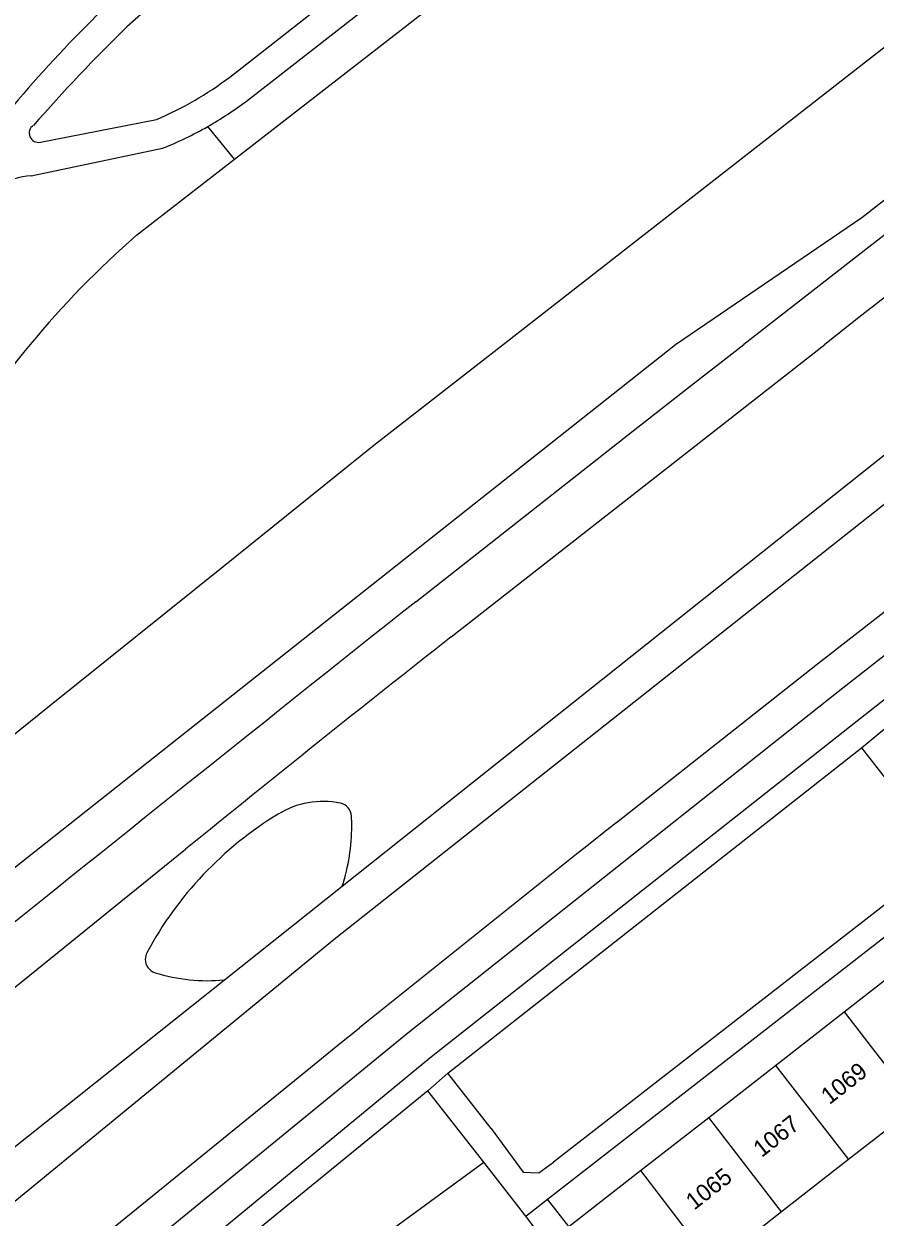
# Model space of a CAD drawing. Extents: x 194485 to 197793, y 468269 to 470822.
# Drawn here: x 196139.1 to 196199.8, y 470437.7 to 470522.9 of the extents above; entities that cross this region are included whole.
import ezdxf

# ---------------------------------------------------------------- set-up
doc = ezdxf.new("R2010")
doc.units = 0
for name, color, linetype in [('BGT grensvlak begroeid terreindeel', 7, 'Continuous'), ('BGT grensvlak begroeid terreindeel LR', 7, 'Continuous'), ('BGT grensvlak ondersteunend waterdeel LR', 7, 'Continuous'), ('BGT grensvlak pand op maaiveld', 7, 'Continuous'), ('BGT grensvlak pand op maaiveld LR', 7, 'Continuous'), ('BGT grensvlak waterdeel', 7, 'Continuous'), ('BGT grensvlak wegdeel', 7, 'Continuous'), ('BGT tekst huisnummerreeks', 7, 'Continuous')]:
    doc.layers.add(name, color=color, linetype=linetype)

msp = doc.modelspace()

# ---------------------------------------------------------------- linework, layer by layer
at = {"layer": 'BGT grensvlak begroeid terreindeel'}
for p, q in [((196153.376, 470454.676), (196161.779, 470461.363)), ((196154.927, 470429.305), (196171.871, 470441.658))]:
    msp.add_line(p, q, dxfattribs=at)
msp.add_lwpolyline([(196114.634, 470443.872), (196185.554, 470500), (196198.843, 470509.055), (196222.179, 470527.3), (196241.139, 470541.991)], dxfattribs=at)
for centre, radius, start, end in [((196160.42, 470461.258), 6.141, 78.45245, 121.43516), ((196161.45, 470466.296), 0.999, 2.80572, 78.52865), ((196170.652, 470444.4), 25.861, 121.29942, 151.83066), ((196149.455, 470465.68), 13.01, 359.91696, 2.93049), ((196148.713, 470465.652), 13.752, 341.82664, 0.03649), ((196148.743, 470456.136), 1.007, 151.9809, 180.00362), ((196148.736, 470456.137), 1, 180.05142, 252.54483), ((196152.138, 470466.932), 12.318, 252.51143, 275.76889)]:
    msp.add_arc(centre, radius, start, end, dxfattribs=at)
at = {"layer": 'BGT grensvlak begroeid terreindeel LR'}
msp.add_line((196127.123, 470433.788), (196153.376, 470454.676), dxfattribs=at)
msp.add_lwpolyline([(196161.779, 470461.363), (196210.338, 470500), (196211.288, 470500.737)], dxfattribs=at)
at = {"layer": 'BGT grensvlak ondersteunend waterdeel LR'}
msp.add_line((196154.089, 470513.214), (196152.193, 470515.547), dxfattribs=at)
at = {"layer": 'BGT grensvlak pand op maaiveld'}
for p, q in [((196197.585, 470452.393), (196202.487, 470456.219)), ((196192.686, 470448.571), (196197.585, 470452.393)), ((196187.923, 470444.854), (196192.686, 470448.571)), ((196202.766, 470445.663), (196197.884, 470441.846)), ((196183.065, 470441.064), (196187.923, 470444.854)), ((196197.884, 470441.846), (196193.116, 470438.117)), ((196177.946, 470437.069), (196183.065, 470441.064)), ((196193.116, 470438.117), (196188.23, 470434.296))]:
    msp.add_line(p, q, dxfattribs=at)
at = {"layer": 'BGT grensvlak pand op maaiveld LR'}
for p, q in [((196197.585, 470452.393), (196202.766, 470445.663)), ((196192.686, 470448.571), (196197.884, 470441.846)), ((196193.116, 470438.117), (196187.923, 470444.854)), ((196183.065, 470441.064), (196188.23, 470434.296))]:
    msp.add_line(p, q, dxfattribs=at)
at = {"layer": 'BGT grensvlak waterdeel'}
msp.add_line((196147.121, 470507.799), (196154.089, 470513.214), dxfattribs=at)
for points in [[(196109.692, 470448.685), (196118.941, 470456.341), (196132.005, 470467.072), (196140.906, 470474.227), (196153.298, 470484.156), (196164.044, 470492.817), (196173.263, 470500), (196212.187, 470530.379), (196235.875, 470548.694)], [(196154.089, 470513.214), (196169.594, 470525.262), (196198.042, 470547.292)]]:
    msp.add_lwpolyline(points, dxfattribs=at)
for centre, radius, start, end in [((196191.403, 470457.124), 67.297, 131.14846, 140.42282), ((196172.99, 470471.542), 43.923, 139.61582, 155.43598)]:
    msp.add_arc(centre, radius, start, end, dxfattribs=at)
at = {"layer": 'BGT grensvlak wegdeel'}
for p, q in [((196154.95, 470517.356), (196189.3, 470544.178)), ((196163.767, 470537.989), (196146.416, 470522.666)), ((196153.759, 470519.075), (196169.385, 470531.297)), ((196140.258, 470514.425), (196148.53, 470516.041)), ((196139.607, 470512.028), (196148.968, 470513.989)), ((196169.557, 470479.133), (196196.192, 470500)), ((196198.81, 470471.221), (196200.452, 470472.574)), ((196169.313, 470448.015), (196198.81, 470471.221)), ((196176.421, 470439.026), (196206.011, 470462.071)), ((196167.886, 470446.754), (196169.313, 470448.015)), ((196172.401, 470444.067), (196169.313, 470448.015)), ((196167.886, 470446.754), (196151.626, 470433.475)), ((196171.871, 470441.658), (196167.886, 470446.754)), ((196174.873, 470437.82), (196171.871, 470441.658)), ((196174.873, 470437.82), (196176.421, 470439.026)), ((196177.946, 470437.069), (196176.421, 470439.026)), ((196176.276, 470435.959), (196174.873, 470437.82))]:
    msp.add_line(p, q, dxfattribs=at)
for points in [[(196230.727, 470531.403), (196213.179, 470517.709), (196201.802, 470508.859), (196190.432, 470500)], [(196230.955, 470527.013), (196216.571, 470515.854), (196198.638, 470501.916), (196196.192, 470500)], [(196230.421, 470511.825), (196214.873, 470500), (196161.207, 470457.557), (196120.005, 470423.768)], [(196181.351, 470465.891), (196195.69, 470477.22), (196209.87, 470488.266), (196226.178, 470500.966), (196232.305, 470505.774)], [(196167.039, 470481.65), (196182.533, 470493.836), (196186.482, 470496.919), (196190.432, 470500)], [(196121.657, 470414.1), (196132.844, 470423.411), (196166.464, 470450.883), (196197.146, 470475.246), (196217.005, 470490.8)], [(196218.583, 470488.912), (196198.753, 470473.311), (196168.032, 470449.087), (196149.334, 470433.672), (196134.438, 470421.526), (196117.484, 470407.464), (196087.083, 470381.51), (196071.448, 470368.045), (196051.971, 470350.998), (196026.771, 470328.275), (196000, 470304.407), (195952.08, 470261.467)], [(196198.81, 470471.221), (196202.026, 470467.108), (196203.29, 470462.214), (196176.842, 470441.662)], [(196181.351, 470465.891), (196180.96, 470465.582), (196180.569, 470465.272), (196180.177, 470464.963), (196179.004, 470464.033), (196178.613, 470463.724), (196163.27, 470451.46), (196163.019, 470451.259)], [(196108.795, 470429.709), (196134.871, 470451.271), (196150.615, 470463.987)], [(196145.587, 470437.099), (196159.516, 470448.432), (196160.294, 470449.06), (196160.683, 470449.375), (196161.461, 470450.003), (196161.851, 470450.317), (196162.629, 470450.945), (196163.019, 470451.259)], [(196172.401, 470444.067), (196174.692, 470440.955), (196175.796, 470440.918), (196176.842, 470441.662)]]:
    msp.add_lwpolyline(points, dxfattribs=at)
for centre, radius, start, end in [((196214.327, 470452.577), 99.662, 134.03692, 144.12047), ((196253.646, 470414.461), 152.337, 134.7405, 138.38654), ((196139.023, 470538.449), 24.341, 292.98993, 307.25688), ((196139.248, 470538.282), 26.162, 299.65756, 306.88404), ((196140.123, 470515.076), 0.665, 123.89552, 281.7292), ((196138.907, 470538.932), 26.896, 291.96745, 299.603), ((196140.106, 470505.835), 6.213, 94.60812, 141.49731), ((199524.173, 466249.639), 5401.876, 128.423963, 128.890774), ((196967.791, 469461.422), 1293.412, 128.108602, 129.182974)]:
    msp.add_arc(centre, radius, start, end, dxfattribs=at)

# ---------------------------------------------------------------- texts
at = {"layer": 'BGT tekst huisnummerreeks'}
for s, p in [('1069', (196196.526, 470445.73)), ('1067', (196191.695, 470441.962)), ('1065', (196186.881, 470438.205))]:
    msp.add_text(s, height=1.2, rotation=38, dxfattribs=at).set_placement(p)

doc.saveas('drawing.dxf')
